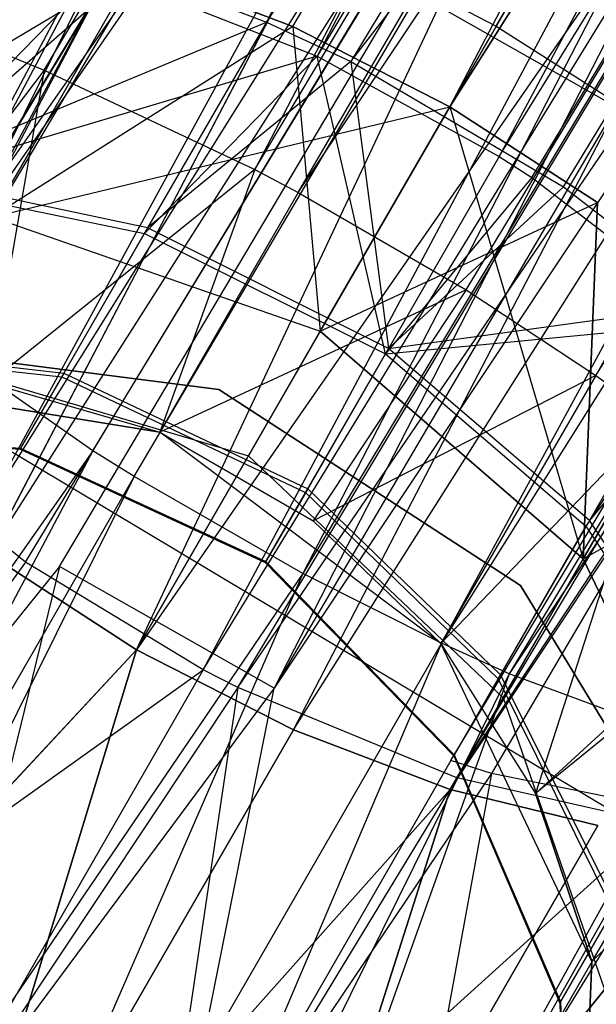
# Model space of a CAD drawing. Extents: x 0.3 to 7.1, y -3.38 to 3.38.
# Tile 524 of 604: x 4.4665 to 4.5449, y 1.3133 to 1.4471. Entities that reach past the tile are written whole.
import ezdxf

# ---------------------------------------------------------------- set-up
doc = ezdxf.new("R2010")
doc.units = 0
doc.header["$LTSCALE"] = 2.54
doc.layers.get('0').update_dxf_attribs({"linetype": 'CONTINUOUS'})

# ---------------------------------------------------------------- blocks, each defined once
blk = doc.blocks.new('SINGLES_AVVSTL_STL')
at = {"color": 0}
for p, q in [((4.50364, 1.44622, 20.25135), (4.79484, 1.9506, 19.89149)), ((4.50364, 1.44622, 20.25135), (4.79484, 1.9506, 19.89149)), ((4.50364, 1.44622, 20.43752), (4.79484, 1.9506, 20.79738)), ((4.50364, 1.44622, 20.43752), (4.79484, 1.9506, 20.79738)), ((4.52498, 1.43532, 20.25398), (4.79484, 1.9506, 19.89149)), ((4.52498, 1.43532, 20.25398), (4.79484, 1.9506, 19.89149)), ((4.52498, 1.43532, 20.43489), (4.79484, 1.9506, 20.79738)), ((4.52498, 1.43532, 20.43489), (4.79484, 1.9506, 20.79738)), ((4.76463, 1.93607, 54.28108), (4.50694, 1.44219, 54.62996)), ((4.76463, 1.93607, 54.28108), (4.50694, 1.44219, 54.62996)), ((4.52498, 1.43532, 20.25398), (4.83629, 1.92667, 19.89149)), ((4.52498, 1.43532, 20.25398), (4.83629, 1.92667, 19.89149)), ((4.83629, 1.92667, 20.79738), (4.52498, 1.43532, 20.43489)), ((4.83629, 1.92667, 20.79738), (4.52498, 1.43532, 20.43489)), ((4.79641, 1.9242, 54.28836), (4.50694, 1.44219, 54.62996)), ((4.79641, 1.9242, 54.28836), (4.50694, 1.44219, 54.62996)), ((4.79641, 1.9242, 54.28836), (4.53172, 1.42854, 54.63124)), ((4.79641, 1.9242, 54.28836), (4.53172, 1.42854, 54.63124)), ((4.46978, 1.4403, 61.51116), (4.75554, 1.92032, 61.17963)), ((4.46978, 1.4403, 61.51116), (4.75554, 1.92032, 61.17963)), ((4.75554, 1.92032, 61.17963), (4.49846, 1.4268, 61.52296)), ((4.75554, 1.92032, 61.17963), (4.49846, 1.4268, 61.52296)), ((4.49846, 1.4268, 61.52296), (4.78729, 1.90841, 61.18695)), ((4.49846, 1.4268, 61.52296), (4.78729, 1.90841, 61.18695)), ((4.50434, 1.42367, 61.52399), (4.78729, 1.90841, 61.18695)), ((4.50434, 1.42367, 61.52399), (4.78729, 1.90841, 61.18695)), ((4.53172, 1.42854, 54.63124), (4.82572, 1.90526, 54.2861)), ((4.53172, 1.42854, 54.63124), (4.82572, 1.90526, 54.2861)), ((4.53616, 1.42568, 54.63066), (4.82572, 1.90526, 54.2861)), ((4.53616, 1.42568, 54.63066), (4.82572, 1.90526, 54.2861)), ((4.44455, 1.38895, 20.08342), (4.69672, 1.89738, 19.77053)), ((4.44455, 1.38895, 20.08342), (4.69672, 1.89738, 19.77053)), ((4.50434, 1.42367, 61.52399), (4.81661, 1.88949, 61.18467)), ((4.50434, 1.42367, 61.52399), (4.81661, 1.88949, 61.18467)), ((4.52719, 1.4104, 61.52368), (4.81661, 1.88949, 61.18467)), ((4.52719, 1.4104, 61.52368), (4.81661, 1.88949, 61.18467)), ((4.81661, 1.88949, 61.18467), (4.54485, 1.39879, 61.51822)), ((4.81661, 1.88949, 61.18467), (4.54485, 1.39879, 61.51822)), ((4.70401, 1.88178, 55.31614), (4.44634, 1.39241, 54.99196)), ((4.70401, 1.88178, 55.31614), (4.44634, 1.39241, 54.99196)), ((4.54485, 1.39879, 61.51822), (4.83881, 1.86704, 61.17368)), ((4.54485, 1.39879, 61.51822), (4.83881, 1.86704, 61.17368)), ((4.44245, 1.3933, 54.46114), (4.69276, 1.8623, 54.15157)), ((4.44245, 1.3933, 54.46114), (4.69276, 1.8623, 54.15157)), ((4.44455, 1.38895, 20.08342), (4.71794, 1.86248, 19.74558)), ((4.44455, 1.38895, 20.08342), (4.71794, 1.86248, 19.74558)), ((4.44455, 1.38895, 20.60545), (4.71794, 1.86248, 20.94329)), ((4.44455, 1.38895, 20.60545), (4.71794, 1.86248, 20.94329)), ((4.46224, 1.37452, 20.07569), (4.71794, 1.86248, 19.74558)), ((4.46224, 1.37452, 20.07569), (4.71794, 1.86248, 19.74558)), ((4.71794, 1.86248, 20.94329), (4.46224, 1.37452, 20.61318)), ((4.71794, 1.86248, 20.94329), (4.46224, 1.37452, 20.61318)), ((4.48235, 1.36148, 20.07306), (4.71794, 1.86248, 19.74558)), ((4.48235, 1.36148, 20.07306), (4.71794, 1.86248, 19.74558)), ((4.44634, 1.39241, 54.99196), (4.72245, 1.85803, 55.33057)), ((4.44634, 1.39241, 54.99196), (4.72245, 1.85803, 55.33057)), ((4.46147, 1.38006, 54.99902), (4.72245, 1.85803, 55.33057)), ((4.46147, 1.38006, 54.99902), (4.72245, 1.85803, 55.33057)), ((4.68416, 1.84741, 61.04937), (4.45039, 1.40664, 61.33827)), ((4.68416, 1.84741, 61.04937), (4.45039, 1.40664, 61.33827)), ((4.44245, 1.3933, 54.46114), (4.71127, 1.83867, 54.13703)), ((4.44245, 1.3933, 54.46114), (4.71127, 1.83867, 54.13703)), ((4.46147, 1.38006, 54.99902), (4.74803, 1.83741, 55.337)), ((4.46147, 1.38006, 54.99902), (4.74803, 1.83741, 55.337)), ((4.47185, 1.37279, 55.00151), (4.74803, 1.83741, 55.337)), ((4.47185, 1.37279, 55.00151), (4.74803, 1.83741, 55.337)), ((4.74803, 1.83741, 55.337), (4.50106, 1.35625, 55.00088)), ((4.74803, 1.83741, 55.337), (4.50106, 1.35625, 55.00088)), ((4.75464, 1.83311, 20.95229), (4.46224, 1.37452, 20.61318)), ((4.75464, 1.83311, 20.95229), (4.46224, 1.37452, 20.61318)), ((4.75464, 1.83311, 19.73658), (4.48235, 1.36148, 20.07306)), ((4.75464, 1.83311, 19.73658), (4.48235, 1.36148, 20.07306)), ((4.48235, 1.36148, 20.61581), (4.75464, 1.83311, 20.95229)), ((4.48235, 1.36148, 20.61581), (4.75464, 1.83311, 20.95229)), ((4.5037, 1.35059, 20.07569), (4.75464, 1.83311, 19.73658)), ((4.5037, 1.35059, 20.07569), (4.75464, 1.83311, 19.73658)), ((4.45039, 1.40664, 61.33827), (4.70273, 1.82388, 61.03475)), ((4.45039, 1.40664, 61.33827), (4.70273, 1.82388, 61.03475)), ((4.77584, 1.82311, 55.33508), (4.50106, 1.35625, 55.00088)), ((4.77584, 1.82311, 55.33508), (4.50106, 1.35625, 55.00088)), ((4.73689, 1.81811, 54.13054), (4.44245, 1.3933, 54.46114)), ((4.73689, 1.81811, 54.13054), (4.44245, 1.3933, 54.46114)), ((4.46723, 1.37341, 54.45034), (4.73689, 1.81811, 54.13054)), ((4.46723, 1.37341, 54.45034), (4.73689, 1.81811, 54.13054)), ((4.49144, 1.35877, 54.44905), (4.73689, 1.81811, 54.13054)), ((4.49144, 1.35877, 54.44905), (4.73689, 1.81811, 54.13054)), ((4.79843, 1.816, 20.94329), (4.48235, 1.36148, 20.61581)), ((4.79843, 1.816, 20.94329), (4.48235, 1.36148, 20.61581)), ((4.5037, 1.35059, 20.07569), (4.79843, 1.816, 19.74558)), ((4.5037, 1.35059, 20.07569), (4.79843, 1.816, 19.74558)), ((4.5037, 1.35059, 20.61318), (4.79843, 1.816, 20.94329)), ((4.5037, 1.35059, 20.61318), (4.79843, 1.816, 20.94329)), ((4.52504, 1.34248, 20.08342), (4.79843, 1.816, 19.74558)), ((4.52504, 1.34248, 20.08342), (4.79843, 1.816, 19.74558)), ((4.52504, 1.34248, 20.60545), (4.79843, 1.816, 20.94329)), ((4.52504, 1.34248, 20.60545), (4.79843, 1.816, 20.94329)), ((4.8068, 1.81473, 55.32462), (4.50106, 1.35625, 55.00088)), ((4.8068, 1.81473, 55.32462), (4.50106, 1.35625, 55.00088)), ((4.52504, 1.34248, 20.60545), (4.83927, 1.81509, 20.91834)), ((4.52504, 1.34248, 20.60545), (4.83927, 1.81509, 20.91834)), ((4.52513, 1.34643, 54.99293), (4.8068, 1.81473, 55.32462)), ((4.52513, 1.34643, 54.99293), (4.8068, 1.81473, 55.32462)), ((4.8068, 1.81473, 55.32462), (4.53067, 1.34466, 54.99012)), ((4.8068, 1.81473, 55.32462), (4.53067, 1.34466, 54.99012)), ((4.45039, 1.40664, 61.33827), (4.72837, 1.80336, 61.02822)), ((4.45039, 1.40664, 61.33827), (4.72837, 1.80336, 61.02822)), ((4.47642, 1.38852, 61.32648), (4.72837, 1.80336, 61.02822)), ((4.47642, 1.38852, 61.32648), (4.72837, 1.80336, 61.02822)), ((4.48202, 1.38502, 61.32545), (4.72837, 1.80336, 61.02822)), ((4.48202, 1.38502, 61.32545), (4.72837, 1.80336, 61.02822)), ((4.49144, 1.35877, 54.44905), (4.76468, 1.8038, 54.13249)), ((4.49144, 1.35877, 54.44905), (4.76468, 1.8038, 54.13249)), ((4.49614, 1.35635, 54.44963), (4.76468, 1.8038, 54.13249)), ((4.49614, 1.35635, 54.44963), (4.76468, 1.8038, 54.13249)), ((4.72837, 1.80336, 61.02822), (4.50498, 1.37184, 61.32577)), ((4.72837, 1.80336, 61.02822), (4.50498, 1.37184, 61.32577)), ((4.49614, 1.35635, 54.44963), (4.7956, 1.79532, 54.14302)), ((4.49614, 1.35635, 54.44963), (4.7956, 1.79532, 54.14302)), ((4.52592, 1.34406, 54.45911), (4.7956, 1.79532, 54.14302)), ((4.52592, 1.34406, 54.45911), (4.7956, 1.79532, 54.14302)), ((4.52592, 1.34406, 54.45911), (4.82268, 1.79481, 54.16001)), ((4.52592, 1.34406, 54.45911), (4.82268, 1.79481, 54.16001)), ((4.75616, 1.78903, 61.03018), (4.50498, 1.37184, 61.32577)), ((4.75616, 1.78903, 61.03018), (4.50498, 1.37184, 61.32577)), ((4.75616, 1.78903, 61.03018), (4.52384, 1.36239, 61.33123)), ((4.75616, 1.78903, 61.03018), (4.52384, 1.36239, 61.33123)), ((4.78703, 1.78049, 61.04077), (4.52384, 1.36239, 61.33123)), ((4.78703, 1.78049, 61.04077), (4.52384, 1.36239, 61.33123)), ((4.78703, 1.78049, 61.04077), (4.53307, 1.35823, 61.3357)), ((4.78703, 1.78049, 61.04077), (4.53307, 1.35823, 61.3357)), ((4.81405, 1.77986, 61.05786), (4.53307, 1.35823, 61.3357)), ((4.81405, 1.77986, 61.05786), (4.53307, 1.35823, 61.3357)), ((4.63232, 1.70689, 54.98669), (4.50002, 1.44682, 54.82269)), ((4.63232, 1.70689, 54.98669), (4.50002, 1.44682, 54.82269)), ((4.50002, 1.44682, 54.82269), (4.66369, 1.69433, 54.97886)), ((4.50002, 1.44682, 54.82269), (4.66369, 1.69433, 54.97886)), ((4.66369, 1.69433, 54.97886), (4.51151, 1.44145, 54.8202)), ((4.66369, 1.69433, 54.97886), (4.51151, 1.44145, 54.8202)), ((4.51151, 1.44145, 54.8202), (4.69313, 1.67561, 54.98129)), ((4.51151, 1.44145, 54.8202), (4.69313, 1.67561, 54.98129)), ((4.54043, 1.42443, 54.82083), (4.69313, 1.67561, 54.98129)), ((4.54043, 1.42443, 54.82083), (4.69313, 1.67561, 54.98129)), ((4.52302, 1.5363, 4.98093), (4.44875, 1.39828, 5.1494)), ((4.52302, 1.5363, 4.98093), (4.44875, 1.39828, 5.1494)), ((4.40207, 1.51354, 61.88777), (4.5313, 1.44627, 61.88777)), ((4.40207, 1.51354, 61.88777), (4.5313, 1.44627, 61.88777)), ((4.58262, 1.4154, 61.96777), (4.45766, 1.48635, 61.96777)), ((4.58262, 1.4154, 61.96777), (4.45766, 1.48635, 61.96777)), ((4.5313, 1.44627, 61.88777), (4.54661, 1.47278, 61.88168)), ((4.5313, 1.44627, 61.88777), (4.54661, 1.47278, 61.88168)), ((4.48229, 1.45433, 20.24362), (4.41927, 1.41683, 20.25459)), ((4.48229, 1.45433, 20.24362), (4.41927, 1.41683, 20.25459)), ((4.48229, 1.45433, 20.24362), (4.46266, 1.42032, 20.27451)), ((4.48229, 1.45433, 20.24362), (4.46266, 1.42032, 20.27451)), ((4.48229, 1.45433, 20.44525), (4.46266, 1.42032, 20.41436)), ((4.48229, 1.45433, 20.44525), (4.46266, 1.42032, 20.41436)), ((4.50364, 1.44622, 20.25135), (4.48229, 1.45433, 20.24362)), ((4.48229, 1.45433, 20.44525), (4.50364, 1.44622, 20.43752)), ((4.50364, 1.44622, 20.25135), (4.48229, 1.45433, 20.24362)), ((4.48229, 1.45433, 20.44525), (4.50364, 1.44622, 20.43752)), ((4.47736, 1.45376, 54.61912), (4.4495, 1.4251, 54.63523)), ((4.47736, 1.45376, 54.61912), (4.4495, 1.4251, 54.63523)), ((4.48179, 1.45379, 54.82979), (4.45001, 1.42599, 54.81598)), ((4.48179, 1.45379, 54.82979), (4.45001, 1.42599, 54.81598)), ((4.47736, 1.45376, 54.61912), (4.50694, 1.44219, 54.62996)), ((4.47736, 1.45376, 54.61912), (4.50694, 1.44219, 54.62996)), ((4.48179, 1.45379, 54.82979), (4.50002, 1.44682, 54.82269)), ((4.48179, 1.45379, 54.82979), (4.50002, 1.44682, 54.82269)), ((4.45001, 1.42599, 54.81598), (4.50002, 1.44682, 54.82269)), ((4.45001, 1.42599, 54.81598), (4.50002, 1.44682, 54.82269)), ((4.50364, 1.44622, 20.25135), (4.46266, 1.42032, 20.27451)), ((4.50364, 1.44622, 20.25135), (4.46266, 1.42032, 20.27451)), ((4.50364, 1.44622, 20.43752), (4.46266, 1.42032, 20.41436)), ((4.50364, 1.44622, 20.43752), (4.46266, 1.42032, 20.41436)), ((4.50002, 1.44682, 54.82269), (4.48386, 1.41883, 54.8036)), ((4.50002, 1.44682, 54.82269), (4.48386, 1.41883, 54.8036)), ((4.50002, 1.44682, 54.82269), (4.51151, 1.44145, 54.8202)), ((4.50002, 1.44682, 54.82269), (4.51151, 1.44145, 54.8202)), ((4.52498, 1.43532, 20.25398), (4.50364, 1.44622, 20.25135)), ((4.50364, 1.44622, 20.43752), (4.50736, 1.40481, 20.40718)), ((4.50364, 1.44622, 20.43752), (4.50736, 1.40481, 20.40718)), ((4.50364, 1.44622, 20.43752), (4.52498, 1.43532, 20.43489)), ((4.52498, 1.43532, 20.25398), (4.50364, 1.44622, 20.25135)), ((4.50364, 1.44622, 20.43752), (4.52498, 1.43532, 20.43489)), ((4.5313, 1.44627, 61.88777), (4.65417, 1.36799, 61.88777)), ((4.5313, 1.44627, 61.88777), (4.65417, 1.36799, 61.88777)), ((4.50694, 1.44219, 54.62996), (4.4495, 1.4251, 54.63523)), ((4.50694, 1.44219, 54.62996), (4.4495, 1.4251, 54.63523)), ((4.46366, 1.44277, 61.50701), (4.46978, 1.4403, 61.51116)), ((4.46366, 1.44277, 61.50701), (4.46978, 1.4403, 61.51116)), ((4.50694, 1.44219, 54.62996), (4.48342, 1.41807, 54.64749)), ((4.50694, 1.44219, 54.62996), (4.48342, 1.41807, 54.64749)), ((4.50694, 1.44219, 54.62996), (4.53172, 1.42854, 54.63124)), ((4.51624, 1.40172, 54.65002), (4.50694, 1.44219, 54.62996)), ((4.50694, 1.44219, 54.62996), (4.53172, 1.42854, 54.63124)), ((4.51624, 1.40172, 54.65002), (4.50694, 1.44219, 54.62996)), ((4.51151, 1.44145, 54.8202), (4.48386, 1.41883, 54.8036)), ((4.51151, 1.44145, 54.8202), (4.48386, 1.41883, 54.8036)), ((4.51151, 1.44145, 54.8202), (4.51666, 1.40246, 54.80104)), ((4.51151, 1.44145, 54.8202), (4.51666, 1.40246, 54.80104)), ((4.51151, 1.44145, 54.8202), (4.54043, 1.42443, 54.82083)), ((4.51151, 1.44145, 54.8202), (4.54043, 1.42443, 54.82083)), ((4.46978, 1.4403, 61.51116), (4.43827, 1.39875, 61.50702)), ((4.46978, 1.4403, 61.51116), (4.43827, 1.39875, 61.50702)), ((4.46978, 1.4403, 61.51116), (4.46236, 1.39778, 61.51823)), ((4.46978, 1.4403, 61.51116), (4.46236, 1.39778, 61.51823)), ((4.46978, 1.4403, 61.51116), (4.49846, 1.4268, 61.52296)), ((4.46978, 1.4403, 61.51116), (4.49846, 1.4268, 61.52296)), ((4.46266, 1.42032, 20.27451), (4.52498, 1.43532, 20.25398)), ((4.46266, 1.42032, 20.27451), (4.52498, 1.43532, 20.25398)), ((4.52498, 1.43532, 20.25398), (4.50736, 1.40481, 20.28169)), ((4.50736, 1.40481, 20.40718), (4.52498, 1.43532, 20.43489)), ((4.52498, 1.43532, 20.25398), (4.50736, 1.40481, 20.28169)), ((4.50736, 1.40481, 20.40718), (4.52498, 1.43532, 20.43489)), ((4.54509, 1.42228, 20.25135), (4.52498, 1.43532, 20.25398)), ((4.52498, 1.43532, 20.43489), (4.54315, 1.37385, 20.41436)), ((4.52498, 1.43532, 20.43489), (4.54509, 1.42228, 20.43752)), ((4.52498, 1.43532, 20.43489), (4.54315, 1.37385, 20.41436)), ((4.54509, 1.42228, 20.25135), (4.52498, 1.43532, 20.25398)), ((4.52498, 1.43532, 20.43489), (4.54509, 1.42228, 20.43752)), ((4.53172, 1.42854, 54.63124), (4.51624, 1.40172, 54.65002)), ((4.53172, 1.42854, 54.63124), (4.51624, 1.40172, 54.65002)), ((4.53172, 1.42854, 54.63124), (4.53616, 1.42568, 54.63066)), ((4.53172, 1.42854, 54.63124), (4.53616, 1.42568, 54.63066)), ((4.48386, 1.41883, 54.8036), (4.45001, 1.42599, 54.81598)), ((4.48386, 1.41883, 54.8036), (4.45001, 1.42599, 54.81598)), ((4.49846, 1.4268, 61.52296), (4.46236, 1.39778, 61.51823)), ((4.49846, 1.4268, 61.52296), (4.46236, 1.39778, 61.51823)), ((4.49846, 1.4268, 61.52296), (4.48552, 1.39107, 61.52399)), ((4.49846, 1.4268, 61.52296), (4.48552, 1.39107, 61.52399)), ((4.49846, 1.4268, 61.52296), (4.50434, 1.42367, 61.52399)), ((4.49846, 1.4268, 61.52296), (4.50434, 1.42367, 61.52399)), ((4.4495, 1.4251, 54.63523), (4.48342, 1.41807, 54.64749)), ((4.4495, 1.4251, 54.63523), (4.48342, 1.41807, 54.64749)), ((4.53616, 1.42568, 54.63066), (4.51624, 1.40172, 54.65002)), ((4.53616, 1.42568, 54.63066), (4.51624, 1.40172, 54.65002)), ((4.54043, 1.42443, 54.82083), (4.51666, 1.40246, 54.80104)), ((4.54043, 1.42443, 54.82083), (4.51666, 1.40246, 54.80104)), ((4.53616, 1.42568, 54.63066), (4.56173, 1.40609, 54.62116)), ((4.53616, 1.42568, 54.63066), (4.56173, 1.40609, 54.62116)), ((4.54043, 1.42443, 54.82083), (4.56099, 1.40855, 54.82881)), ((4.54043, 1.42443, 54.82083), (4.56099, 1.40855, 54.82881)), ((4.50434, 1.42367, 61.52399), (4.48552, 1.39107, 61.52399)), ((4.50434, 1.42367, 61.52399), (4.48552, 1.39107, 61.52399)), ((4.50434, 1.42367, 61.52399), (4.52719, 1.4104, 61.52368)), ((4.50434, 1.42367, 61.52399), (4.52719, 1.4104, 61.52368)), ((4.50736, 1.40481, 20.28169), (4.54509, 1.42228, 20.25135)), ((4.50736, 1.40481, 20.28169), (4.54509, 1.42228, 20.25135)), ((4.54315, 1.37385, 20.27451), (4.54509, 1.42228, 20.25135)), ((4.54315, 1.37385, 20.27451), (4.54509, 1.42228, 20.25135)), ((4.54509, 1.42228, 20.43752), (4.54315, 1.37385, 20.41436)), ((4.54509, 1.42228, 20.43752), (4.54315, 1.37385, 20.41436)), ((4.46266, 1.42032, 20.27451), (4.50736, 1.40481, 20.28169)), ((4.46266, 1.42032, 20.27451), (4.50736, 1.40481, 20.28169)), ((4.46266, 1.42032, 20.41436), (4.50736, 1.40481, 20.40718)), ((4.46266, 1.42032, 20.41436), (4.50736, 1.40481, 20.40718)), ((4.47217, 1.39858, 54.67592), (4.48342, 1.41807, 54.64749)), ((4.47217, 1.39858, 54.67592), (4.48342, 1.41807, 54.64749)), ((4.48386, 1.41883, 54.8036), (4.47247, 1.3991, 54.7755)), ((4.48386, 1.41883, 54.8036), (4.47247, 1.3991, 54.7755)), ((4.48342, 1.41807, 54.64749), (4.51624, 1.40172, 54.65002)), ((4.48342, 1.41807, 54.64749), (4.51624, 1.40172, 54.65002)), ((4.51666, 1.40246, 54.80104), (4.48386, 1.41883, 54.8036)), ((4.51666, 1.40246, 54.80104), (4.48386, 1.41883, 54.8036)), ((4.52719, 1.4104, 61.52368), (4.48552, 1.39107, 61.52399)), ((4.52719, 1.4104, 61.52368), (4.48552, 1.39107, 61.52399)), ((4.52719, 1.4104, 61.52368), (4.50639, 1.37902, 61.52399)), ((4.52719, 1.4104, 61.52368), (4.50639, 1.37902, 61.52399)), ((4.52719, 1.4104, 61.52368), (4.54485, 1.39879, 61.51822)), ((4.52719, 1.4104, 61.52368), (4.54485, 1.39879, 61.51822)), ((4.51666, 1.40246, 54.80104), (4.56099, 1.40855, 54.82881)), ((4.51666, 1.40246, 54.80104), (4.56099, 1.40855, 54.82881)), ((4.56099, 1.40855, 54.82881), (4.54398, 1.37908, 54.80864)), ((4.56099, 1.40855, 54.82881), (4.54398, 1.37908, 54.80864)), ((4.54315, 1.37385, 20.27451), (4.56279, 1.40786, 20.24362)), ((4.54315, 1.37385, 20.27451), (4.56279, 1.40786, 20.24362)), ((4.56279, 1.40786, 20.44525), (4.54315, 1.37385, 20.41436)), ((4.56279, 1.40786, 20.44525), (4.54315, 1.37385, 20.41436)), ((4.47642, 1.38852, 61.32648), (4.45039, 1.40664, 61.33827)), ((4.47642, 1.38852, 61.32648), (4.45039, 1.40664, 61.33827)), ((4.51624, 1.40172, 54.65002), (4.56173, 1.40609, 54.62116)), ((4.51624, 1.40172, 54.65002), (4.56173, 1.40609, 54.62116)), ((4.56173, 1.40609, 54.62116), (4.54351, 1.37827, 54.6425)), ((4.56173, 1.40609, 54.62116), (4.54351, 1.37827, 54.6425)), ((4.50736, 1.40481, 20.28169), (4.49757, 1.38784, 20.32202)), ((4.49757, 1.38784, 20.36685), (4.50736, 1.40481, 20.40718)), ((4.50736, 1.40481, 20.28169), (4.49757, 1.38784, 20.32202)), ((4.49757, 1.38784, 20.36685), (4.50736, 1.40481, 20.40718)), ((4.50736, 1.40481, 20.28169), (4.54315, 1.37385, 20.27451)), ((4.54315, 1.37385, 20.41436), (4.50736, 1.40481, 20.40718)), ((4.50736, 1.40481, 20.28169), (4.54315, 1.37385, 20.27451)), ((4.54315, 1.37385, 20.41436), (4.50736, 1.40481, 20.40718)), ((4.5653, 1.40465, 54.83162), (4.54398, 1.37908, 54.80864)), ((4.5653, 1.40465, 54.83162), (4.54398, 1.37908, 54.80864)), ((4.43682, 1.40315, 54.78345), (4.47247, 1.3991, 54.7755)), ((4.43682, 1.40315, 54.78345), (4.47247, 1.3991, 54.7755)), ((4.44499, 1.40308, 61.72336), (4.49355, 1.39688, 61.72336)), ((4.49355, 1.39688, 61.52336), (4.44499, 1.40308, 61.52336)), ((4.49355, 1.39688, 61.52336), (4.44499, 1.40308, 61.52336)), ((4.44499, 1.40308, 61.72336), (4.49355, 1.39688, 61.72336)), ((4.43647, 1.40254, 54.66815), (4.47217, 1.39858, 54.67592)), ((4.43647, 1.40254, 54.66815), (4.47217, 1.39858, 54.67592)), ((4.50535, 1.38287, 54.67753), (4.51624, 1.40172, 54.65002)), ((4.50535, 1.38287, 54.67753), (4.51624, 1.40172, 54.65002)), ((4.51666, 1.40246, 54.80104), (4.50564, 1.38337, 54.77386)), ((4.51666, 1.40246, 54.80104), (4.50564, 1.38337, 54.77386)), ((4.51624, 1.40172, 54.65002), (4.54351, 1.37827, 54.6425)), ((4.51624, 1.40172, 54.65002), (4.54351, 1.37827, 54.6425)), ((4.54398, 1.37908, 54.80864), (4.51666, 1.40246, 54.80104)), ((4.54398, 1.37908, 54.80864), (4.51666, 1.40246, 54.80104)), ((4.45174, 1.40141, 20.31945), (4.49757, 1.38784, 20.32202)), ((4.45174, 1.40141, 20.36942), (4.49757, 1.38784, 20.36685)), ((4.45174, 1.40141, 20.31945), (4.49757, 1.38784, 20.32202)), ((4.45174, 1.40141, 20.36942), (4.49757, 1.38784, 20.36685)), ((4.47247, 1.3991, 54.7755), (4.46657, 1.38889, 54.74108)), ((4.47247, 1.3991, 54.7755), (4.46657, 1.38889, 54.74108)), ((4.47247, 1.3991, 54.7755), (4.50564, 1.38337, 54.77386)), ((4.47247, 1.3991, 54.7755), (4.50564, 1.38337, 54.77386)), ((4.48552, 1.39107, 61.75081), (4.43827, 1.39875, 61.75081)), ((4.43827, 1.39875, 61.75081), (4.48552, 1.39107, 61.52399)), ((4.43827, 1.39875, 61.75081), (4.48552, 1.39107, 61.52399)), ((4.48552, 1.39107, 61.75081), (4.43827, 1.39875, 61.75081)), ((4.57106, 1.3252, 5.1494), (4.44875, 1.39828, 5.1494)), ((4.57106, 1.3252, 5.1494), (4.44875, 1.39828, 5.1494)), ((4.46236, 1.39778, 61.51823), (4.48552, 1.39107, 61.52399)), ((4.46236, 1.39778, 61.51823), (4.48552, 1.39107, 61.52399)), ((4.4665, 1.38877, 54.7102), (4.47217, 1.39858, 54.67592)), ((4.4665, 1.38877, 54.7102), (4.47217, 1.39858, 54.67592)), ((4.47217, 1.39858, 54.67592), (4.50535, 1.38287, 54.67753)), ((4.47217, 1.39858, 54.67592), (4.50535, 1.38287, 54.67753)), ((4.54485, 1.39879, 61.51822), (4.50639, 1.37902, 61.52399)), ((4.54485, 1.39879, 61.51822), (4.50639, 1.37902, 61.52399)), ((4.54485, 1.39879, 61.51822), (4.52378, 1.36232, 61.51823)), ((4.54485, 1.39879, 61.51822), (4.52378, 1.36232, 61.51823)), ((4.54485, 1.39879, 61.51822), (4.55307, 1.39289, 61.51375)), ((4.54485, 1.39879, 61.51822), (4.55307, 1.39289, 61.51375)), ((4.49355, 1.39688, 61.72336), (4.53461, 1.37023, 61.72336)), ((4.53461, 1.37023, 61.52336), (4.49355, 1.39688, 61.52336)), ((4.49355, 1.39688, 61.52336), (4.49355, 1.39688, 61.72336)), ((4.49355, 1.39688, 61.52336), (4.49355, 1.39688, 61.72336)), ((4.53461, 1.37023, 61.52336), (4.49355, 1.39688, 61.52336)), ((4.49355, 1.39688, 61.72336), (4.53461, 1.37023, 61.72336)), ((4.46723, 1.37341, 54.45034), (4.44245, 1.3933, 54.46114)), ((4.46723, 1.37341, 54.45034), (4.44245, 1.3933, 54.46114)), ((4.55307, 1.39289, 61.51375), (4.52378, 1.36232, 61.51823)), ((4.55307, 1.39289, 61.51375), (4.52378, 1.36232, 61.51823)), ((4.55307, 1.39289, 61.51375), (4.53666, 1.34195, 61.50702)), ((4.55307, 1.39289, 61.51375), (4.53666, 1.34195, 61.50702)), ((4.54315, 1.37385, 20.27451), (4.57705, 1.39288, 20.23123)), ((4.54315, 1.37385, 20.27451), (4.57705, 1.39288, 20.23123)), ((4.42991, 1.39118, 54.70784), (4.4665, 1.38877, 54.7102)), ((4.42991, 1.39118, 54.70784), (4.4665, 1.38877, 54.7102)), ((4.42999, 1.39132, 54.74359), (4.46657, 1.38889, 54.74108)), ((4.42999, 1.39132, 54.74359), (4.46657, 1.38889, 54.74108)), ((4.52378, 1.36232, 61.75081), (4.48552, 1.39107, 61.75081)), ((4.48552, 1.39107, 61.52399), (4.50639, 1.37902, 61.52399)), ((4.48552, 1.39107, 61.75081), (4.48552, 1.39107, 61.52399)), ((4.48552, 1.39107, 61.75081), (4.48552, 1.39107, 61.52399)), ((4.48552, 1.39107, 61.75081), (4.50639, 1.37902, 61.52399)), ((4.48552, 1.39107, 61.52399), (4.50639, 1.37902, 61.52399)), ((4.48552, 1.39107, 61.75081), (4.50639, 1.37902, 61.52399)), ((4.52378, 1.36232, 61.75081), (4.48552, 1.39107, 61.75081)), ((4.47642, 1.38852, 61.32648), (4.36886, 1.23583, 61.33122)), ((4.47642, 1.38852, 61.32648), (4.36886, 1.23583, 61.33122)), ((4.47642, 1.38852, 61.32648), (4.38625, 1.21913, 61.32545)), ((4.47642, 1.38852, 61.32648), (4.38625, 1.21913, 61.32545)), ((4.46657, 1.38889, 54.74108), (4.4665, 1.38877, 54.7102)), ((4.46657, 1.38889, 54.74108), (4.4665, 1.38877, 54.7102)), ((4.4665, 1.38877, 54.7102), (4.49987, 1.37337, 54.71069)), ((4.4665, 1.38877, 54.7102), (4.49987, 1.37337, 54.71069)), ((4.46657, 1.38889, 54.74108), (4.49994, 1.3735, 54.74056)), ((4.46657, 1.38889, 54.74108), (4.49994, 1.3735, 54.74056)), ((4.48202, 1.38502, 61.32545), (4.47642, 1.38852, 61.32648)), ((4.48202, 1.38502, 61.32545), (4.47642, 1.38852, 61.32648)), ((4.49757, 1.38784, 20.32202), (4.53224, 1.35494, 20.31945)), ((4.49757, 1.38784, 20.32202), (4.49757, 1.38784, 20.36685)), ((4.49757, 1.38784, 20.36685), (4.53224, 1.35494, 20.36942)), ((4.49757, 1.38784, 20.32202), (4.53224, 1.35494, 20.31945)), ((4.49757, 1.38784, 20.36685), (4.53224, 1.35494, 20.36942)), ((4.49757, 1.38784, 20.32202), (4.49757, 1.38784, 20.36685)), ((4.48202, 1.38502, 61.32545), (4.38625, 1.21913, 61.32545)), ((4.48202, 1.38502, 61.32545), (4.38625, 1.21913, 61.32545)), ((4.48202, 1.38502, 61.32545), (4.39632, 1.21247, 61.32472)), ((4.48202, 1.38502, 61.32545), (4.39632, 1.21247, 61.32472)), ((4.50498, 1.37184, 61.32577), (4.48202, 1.38502, 61.32545)), ((4.50498, 1.37184, 61.32577), (4.48202, 1.38502, 61.32545)), ((4.49987, 1.37337, 54.71069), (4.50535, 1.38287, 54.67753)), ((4.49987, 1.37337, 54.71069), (4.50535, 1.38287, 54.67753)), ((4.50564, 1.38337, 54.77386), (4.49994, 1.3735, 54.74056)), ((4.50564, 1.38337, 54.77386), (4.49994, 1.3735, 54.74056)), ((4.50535, 1.38287, 54.67753), (4.53154, 1.35753, 54.67275)), ((4.50535, 1.38287, 54.67753), (4.53154, 1.35753, 54.67275)), ((4.50564, 1.38337, 54.77386), (4.53186, 1.35808, 54.77874)), ((4.50564, 1.38337, 54.77386), (4.53186, 1.35808, 54.77874)), ((4.50639, 1.37902, 61.52399), (4.52378, 1.36232, 61.51823)), ((4.52378, 1.36232, 61.75081), (4.50639, 1.37902, 61.52399)), ((4.52378, 1.36232, 61.75081), (4.50639, 1.37902, 61.52399)), ((4.50639, 1.37902, 61.52399), (4.52378, 1.36232, 61.51823)), ((4.54398, 1.37908, 54.80864), (4.53186, 1.35808, 54.77874)), ((4.54398, 1.37908, 54.80864), (4.53186, 1.35808, 54.77874)), ((4.56213, 1.35185, 54.82537), (4.54398, 1.37908, 54.80864)), ((4.56213, 1.35185, 54.82537), (4.54398, 1.37908, 54.80864)), ((4.53154, 1.35753, 54.67275), (4.54351, 1.37827, 54.6425)), ((4.53154, 1.35753, 54.67275), (4.54351, 1.37827, 54.6425)), ((4.54351, 1.37827, 54.6425), (4.56156, 1.35088, 54.62593)), ((4.54351, 1.37827, 54.6425), (4.56156, 1.35088, 54.62593)), ((4.57366, 1.37597, 61.49429), (4.53666, 1.34195, 61.50702)), ((4.57366, 1.37597, 61.49429), (4.53666, 1.34195, 61.50702)), ((4.46224, 1.37452, 20.07569), (4.48235, 1.36148, 20.07306)), ((4.48235, 1.36148, 20.61581), (4.46224, 1.37452, 20.61318)), ((4.46224, 1.37452, 20.07569), (4.48235, 1.36148, 20.07306)), ((4.48235, 1.36148, 20.61581), (4.46224, 1.37452, 20.61318)), ((4.49994, 1.3735, 54.74056), (4.49987, 1.37337, 54.71069)), ((4.49994, 1.3735, 54.74056), (4.49987, 1.37337, 54.71069)), ((4.49994, 1.3735, 54.74056), (4.52558, 1.34722, 54.7421)), ((4.49994, 1.3735, 54.74056), (4.52558, 1.34722, 54.7421)), ((4.53224, 1.35494, 20.31945), (4.54315, 1.37385, 20.27451)), ((4.53224, 1.35494, 20.31945), (4.54315, 1.37385, 20.27451)), ((4.54315, 1.37385, 20.41436), (4.53224, 1.35494, 20.36942)), ((4.54315, 1.37385, 20.41436), (4.53224, 1.35494, 20.36942)), ((4.57592, 1.37382, 61.49102), (4.53666, 1.34195, 61.50702)), ((4.57592, 1.37382, 61.49102), (4.53666, 1.34195, 61.50702)), ((4.54315, 1.37385, 20.27451), (4.56182, 1.33453, 20.25459)), ((4.56182, 1.33453, 20.43428), (4.54315, 1.37385, 20.41436)), ((4.54315, 1.37385, 20.27451), (4.56182, 1.33453, 20.25459)), ((4.56182, 1.33453, 20.43428), (4.54315, 1.37385, 20.41436)), ((4.57592, 1.37382, 61.49102), (4.5443, 1.31908, 61.49103)), ((4.57592, 1.37382, 61.49102), (4.5443, 1.31908, 61.49103)), ((4.46723, 1.37341, 54.45034), (4.4196, 1.30753, 54.50357)), ((4.46723, 1.37341, 54.45034), (4.4196, 1.30753, 54.50357)), ((4.47185, 1.37279, 55.00151), (4.42086, 1.30971, 54.94895)), ((4.47185, 1.37279, 55.00151), (4.42086, 1.30971, 54.94895)), ((4.47185, 1.37279, 55.00151), (4.45144, 1.28949, 54.95151)), ((4.47185, 1.37279, 55.00151), (4.45144, 1.28949, 54.95151)), ((4.49144, 1.35877, 54.44905), (4.46723, 1.37341, 54.45034)), ((4.49144, 1.35877, 54.44905), (4.46723, 1.37341, 54.45034)), ((4.50106, 1.35625, 55.00088), (4.47185, 1.37279, 55.00151)), ((4.50106, 1.35625, 55.00088), (4.47185, 1.37279, 55.00151)), ((4.49987, 1.37337, 54.71069), (4.52551, 1.34708, 54.70923)), ((4.49987, 1.37337, 54.71069), (4.52551, 1.34708, 54.70923)), ((4.50498, 1.37184, 61.32577), (4.39632, 1.21247, 61.32472)), ((4.50498, 1.37184, 61.32577), (4.39632, 1.21247, 61.32472)), ((4.50498, 1.37184, 61.32577), (4.43028, 1.20037, 61.33122)), ((4.50498, 1.37184, 61.32577), (4.43028, 1.20037, 61.33122)), ((4.52384, 1.36239, 61.33123), (4.50498, 1.37184, 61.32577)), ((4.52384, 1.36239, 61.33123), (4.50498, 1.37184, 61.32577)), ((4.53461, 1.37023, 61.72336), (4.56004, 1.3284, 61.72336)), ((4.56004, 1.3284, 61.52336), (4.53461, 1.37023, 61.52336)), ((4.53461, 1.37023, 61.52336), (4.53461, 1.37023, 61.72336)), ((4.53461, 1.37023, 61.52336), (4.53461, 1.37023, 61.72336)), ((4.56004, 1.3284, 61.52336), (4.53461, 1.37023, 61.52336)), ((4.53461, 1.37023, 61.72336), (4.56004, 1.3284, 61.72336)), ((4.4099, 1.28386, 20.15803), (4.48235, 1.36148, 20.07306)), ((4.4099, 1.28386, 20.15803), (4.48235, 1.36148, 20.07306)), ((4.48235, 1.36148, 20.61581), (4.4099, 1.28386, 20.53083)), ((4.48235, 1.36148, 20.61581), (4.4099, 1.28386, 20.53083)), ((4.52384, 1.36239, 61.33123), (4.43028, 1.20037, 61.33122)), ((4.52384, 1.36239, 61.33123), (4.43028, 1.20037, 61.33122)), ((4.45135, 1.25993, 20.15803), (4.48235, 1.36148, 20.07306)), ((4.45135, 1.25993, 20.15803), (4.48235, 1.36148, 20.07306)), ((4.48235, 1.36148, 20.61581), (4.45135, 1.25993, 20.53083)), ((4.48235, 1.36148, 20.61581), (4.45135, 1.25993, 20.53083)), ((4.52384, 1.36239, 61.33123), (4.45437, 1.1994, 61.34243)), ((4.52384, 1.36239, 61.33123), (4.45437, 1.1994, 61.34243)), ((4.48235, 1.36148, 20.07306), (4.5037, 1.35059, 20.07569)), ((4.5037, 1.35059, 20.61318), (4.48235, 1.36148, 20.61581)), ((4.48235, 1.36148, 20.07306), (4.5037, 1.35059, 20.07569)), ((4.5037, 1.35059, 20.61318), (4.48235, 1.36148, 20.61581)), ((4.5443, 1.31908, 61.75081), (4.52378, 1.36232, 61.75081)), ((4.52378, 1.36232, 61.51823), (4.53666, 1.34195, 61.50702)), ((4.52378, 1.36232, 61.75081), (4.52378, 1.36232, 61.51823)), ((4.52378, 1.36232, 61.75081), (4.52378, 1.36232, 61.51823)), ((4.52378, 1.36232, 61.75081), (4.53666, 1.34195, 61.50702)), ((4.52378, 1.36232, 61.51823), (4.53666, 1.34195, 61.50702)), ((4.52378, 1.36232, 61.75081), (4.53666, 1.34195, 61.50702)), ((4.5443, 1.31908, 61.75081), (4.52378, 1.36232, 61.75081)), ((4.53307, 1.35823, 61.3357), (4.52384, 1.36239, 61.33123)), ((4.53307, 1.35823, 61.3357), (4.52384, 1.36239, 61.33123)), ((4.58707, 1.361, 61.46633), (4.5443, 1.31908, 61.49103)), ((4.58707, 1.361, 61.46633), (4.5443, 1.31908, 61.49103)), ((4.4196, 1.30753, 54.50357), (4.49144, 1.35877, 54.44905)), ((4.4196, 1.30753, 54.50357), (4.49144, 1.35877, 54.44905)), ((4.49144, 1.35877, 54.44905), (4.45016, 1.28728, 54.50104)), ((4.49144, 1.35877, 54.44905), (4.45016, 1.28728, 54.50104)), ((4.49614, 1.35635, 54.44963), (4.49144, 1.35877, 54.44905)), ((4.49614, 1.35635, 54.44963), (4.49144, 1.35877, 54.44905)), ((4.53307, 1.35823, 61.3357), (4.45437, 1.1994, 61.34243)), ((4.53307, 1.35823, 61.3357), (4.45437, 1.1994, 61.34243)), ((4.53307, 1.35823, 61.3357), (4.47799, 1.20422, 61.35841)), ((4.53307, 1.35823, 61.3357), (4.47799, 1.20422, 61.35841)), ((4.52551, 1.34708, 54.70923), (4.53154, 1.35753, 54.67275)), ((4.52551, 1.34708, 54.70923), (4.53154, 1.35753, 54.67275)), ((4.53186, 1.35808, 54.77874), (4.52558, 1.34722, 54.7421)), ((4.53186, 1.35808, 54.77874), (4.52558, 1.34722, 54.7421)), ((4.53154, 1.35753, 54.67275), (4.54719, 1.32598, 54.66225)), ((4.53154, 1.35753, 54.67275), (4.54719, 1.32598, 54.66225)), ((4.53186, 1.35808, 54.77874), (4.54757, 1.32665, 54.78948)), ((4.53186, 1.35808, 54.77874), (4.54757, 1.32665, 54.78948)), ((4.55803, 1.34892, 61.35514), (4.53307, 1.35823, 61.3357)), ((4.55803, 1.34892, 61.35514), (4.53307, 1.35823, 61.3357)), ((4.49614, 1.35635, 54.44963), (4.45016, 1.28728, 54.50104)), ((4.49614, 1.35635, 54.44963), (4.45016, 1.28728, 54.50104)), ((4.50106, 1.35625, 55.00088), (4.45144, 1.28949, 54.95151)), ((4.50106, 1.35625, 55.00088), (4.45144, 1.28949, 54.95151)), ((4.49614, 1.35635, 54.44963), (4.48411, 1.27539, 54.50856)), ((4.49614, 1.35635, 54.44963), (4.48411, 1.27539, 54.50856)), ((4.48535, 1.27752, 54.94391), (4.50106, 1.35625, 55.00088)), ((4.48535, 1.27752, 54.94391), (4.50106, 1.35625, 55.00088)), ((4.52592, 1.34406, 54.45911), (4.49614, 1.35635, 54.44963)), ((4.52592, 1.34406, 54.45911), (4.49614, 1.35635, 54.44963)), ((4.53224, 1.35494, 20.31945), (4.5478, 1.31024, 20.31234)), ((4.53224, 1.35494, 20.36942), (4.53224, 1.35494, 20.31945)), ((4.53224, 1.35494, 20.36942), (4.53224, 1.35494, 20.31945)), ((4.53224, 1.35494, 20.36942), (4.5478, 1.31024, 20.37653)), ((4.53224, 1.35494, 20.31945), (4.5478, 1.31024, 20.31234)), ((4.53224, 1.35494, 20.36942), (4.5478, 1.31024, 20.37653)), ((4.45135, 1.25993, 20.15803), (4.5037, 1.35059, 20.07569)), ((4.45135, 1.25993, 20.15803), (4.5037, 1.35059, 20.07569)), ((4.5037, 1.35059, 20.61318), (4.45135, 1.25993, 20.53083)), ((4.5037, 1.35059, 20.61318), (4.45135, 1.25993, 20.53083)), ((4.5037, 1.35059, 20.07569), (4.52504, 1.34248, 20.08342)), ((4.52504, 1.34248, 20.60545), (4.5037, 1.35059, 20.61318)), ((4.5037, 1.35059, 20.07569), (4.52504, 1.34248, 20.08342)), ((4.52504, 1.34248, 20.60545), (4.5037, 1.35059, 20.61318)), ((4.55803, 1.34892, 61.35514), (4.47799, 1.20422, 61.35841)), ((4.55803, 1.34892, 61.35514), (4.47799, 1.20422, 61.35841)), ((4.47799, 1.20422, 61.35841), (4.56103, 1.34804, 61.35842)), ((4.47799, 1.20422, 61.35841), (4.56103, 1.34804, 61.35842)), ((4.52558, 1.34722, 54.7421), (4.52551, 1.34708, 54.70923)), ((4.52558, 1.34722, 54.7421), (4.52551, 1.34708, 54.70923)), ((4.52551, 1.34708, 54.70923), (4.53995, 1.31344, 54.70604)), ((4.52551, 1.34708, 54.70923), (4.53995, 1.31344, 54.70604)), ((4.52558, 1.34722, 54.7421), (4.54004, 1.3136, 54.7455)), ((4.52558, 1.34722, 54.7421), (4.54004, 1.3136, 54.7455)), ((4.52513, 1.34643, 54.99293), (4.48535, 1.27752, 54.94391)), ((4.52513, 1.34643, 54.99293), (4.48535, 1.27752, 54.94391)), ((4.53067, 1.34466, 54.99012), (4.52513, 1.34643, 54.99293)), ((4.53067, 1.34466, 54.99012), (4.52513, 1.34643, 54.99293)), ((4.52592, 1.34406, 54.45911), (4.48411, 1.27539, 54.50856)), ((4.52592, 1.34406, 54.45911), (4.48411, 1.27539, 54.50856)), ((4.53067, 1.34466, 54.99012), (4.48535, 1.27752, 54.94391)), ((4.53067, 1.34466, 54.99012), (4.48535, 1.27752, 54.94391)), ((4.53067, 1.34466, 54.99012), (4.518, 1.27542, 54.92718)), ((4.53067, 1.34466, 54.99012), (4.518, 1.27542, 54.92718)), ((4.55319, 1.3379, 54.47771), (4.52592, 1.34406, 54.45911)), ((4.55319, 1.3379, 54.47771), (4.52592, 1.34406, 54.45911)), ((4.55734, 1.3393, 54.97045), (4.53067, 1.34466, 54.99012)), ((4.55734, 1.3393, 54.97045), (4.53067, 1.34466, 54.99012)), ((4.45135, 1.25993, 20.15803), (4.52504, 1.34248, 20.08342)), ((4.45135, 1.25993, 20.15803), (4.52504, 1.34248, 20.08342)), ((4.52504, 1.34248, 20.60545), (4.45135, 1.25993, 20.53083)), ((4.52504, 1.34248, 20.60545), (4.45135, 1.25993, 20.53083)), ((4.49671, 1.25374, 20.17199), (4.52504, 1.34248, 20.08342)), ((4.49671, 1.25374, 20.17199), (4.52504, 1.34248, 20.08342)), ((4.52504, 1.34248, 20.60545), (4.49671, 1.25374, 20.51688)), ((4.52504, 1.34248, 20.60545), (4.49671, 1.25374, 20.51688)), ((4.52504, 1.34248, 20.08342), (4.54514, 1.33761, 20.09581)), ((4.54514, 1.33761, 20.59306), (4.52504, 1.34248, 20.60545)), ((4.52504, 1.34248, 20.08342), (4.54514, 1.33761, 20.09581)), ((4.54514, 1.33761, 20.59306), (4.52504, 1.34248, 20.60545)), ((4.53666, 1.34195, 61.50702), (4.5443, 1.31908, 61.49103)), ((4.5443, 1.31908, 61.75081), (4.53666, 1.34195, 61.50702)), ((4.5443, 1.31908, 61.75081), (4.53666, 1.34195, 61.50702)), ((4.53666, 1.34195, 61.50702), (4.5443, 1.31908, 61.49103)), ((4.55734, 1.3393, 54.97045), (4.518, 1.27542, 54.92718)), ((4.55734, 1.3393, 54.97045), (4.518, 1.27542, 54.92718)), ((4.48411, 1.27539, 54.50856), (4.55319, 1.3379, 54.47771)), ((4.48411, 1.27539, 54.50856), (4.55319, 1.3379, 54.47771)), ((4.49671, 1.25374, 20.17199), (4.54514, 1.33761, 20.09581)), ((4.49671, 1.25374, 20.17199), (4.54514, 1.33761, 20.09581)), ((4.54514, 1.33761, 20.59306), (4.49671, 1.25374, 20.51688)), ((4.54514, 1.33761, 20.59306), (4.49671, 1.25374, 20.51688)), ((4.55319, 1.3379, 54.47771), (4.51686, 1.27345, 54.52513)), ((4.55319, 1.3379, 54.47771), (4.51686, 1.27345, 54.52513)), ((4.49671, 1.25374, 20.17199), (4.56283, 1.33628, 20.11213)), ((4.49671, 1.25374, 20.17199), (4.56283, 1.33628, 20.11213)), ((4.56283, 1.33628, 20.57673), (4.49671, 1.25374, 20.51688)), ((4.56283, 1.33628, 20.57673), (4.49671, 1.25374, 20.51688)), ((4.54757, 1.32665, 54.78948), (4.54004, 1.3136, 54.7455)), ((4.54757, 1.32665, 54.78948), (4.54004, 1.3136, 54.7455)), ((4.53995, 1.31344, 54.70604), (4.54719, 1.32598, 54.66225)), ((4.53995, 1.31344, 54.70604), (4.54719, 1.32598, 54.66225)), ((4.54237, 1.27125, 61.75081), (4.5443, 1.31908, 61.75081)), ((4.5443, 1.31908, 61.49103), (4.54237, 1.27125, 61.44865)), ((4.54237, 1.27125, 61.75081), (4.5443, 1.31908, 61.75081)), ((4.5443, 1.31908, 61.49103), (4.54237, 1.27125, 61.44865)), ((4.5443, 1.31908, 61.75081), (4.5443, 1.31908, 61.49103)), ((4.5443, 1.31908, 61.75081), (4.5443, 1.31908, 61.49103)), ((4.54004, 1.3136, 54.7455), (4.53995, 1.31344, 54.70604)), ((4.54004, 1.3136, 54.7455), (4.53995, 1.31344, 54.70604)), ((4.53995, 1.31344, 54.70604), (4.54124, 1.27699, 54.70154)), ((4.53995, 1.31344, 54.70604), (4.54124, 1.27699, 54.70154)), ((4.54004, 1.3136, 54.7455), (4.54136, 1.27719, 54.75029)), ((4.54004, 1.3136, 54.7455), (4.54136, 1.27719, 54.75029))]:
    blk.add_line(p, q, dxfattribs=at)

msp = doc.modelspace()

# ---------------------------------------------------------------- block references
at = {"color": 0}
msp.add_blockref('SINGLES_AVVSTL_STL', (0, 0), dxfattribs=at)

doc.saveas('drawing.dxf')
